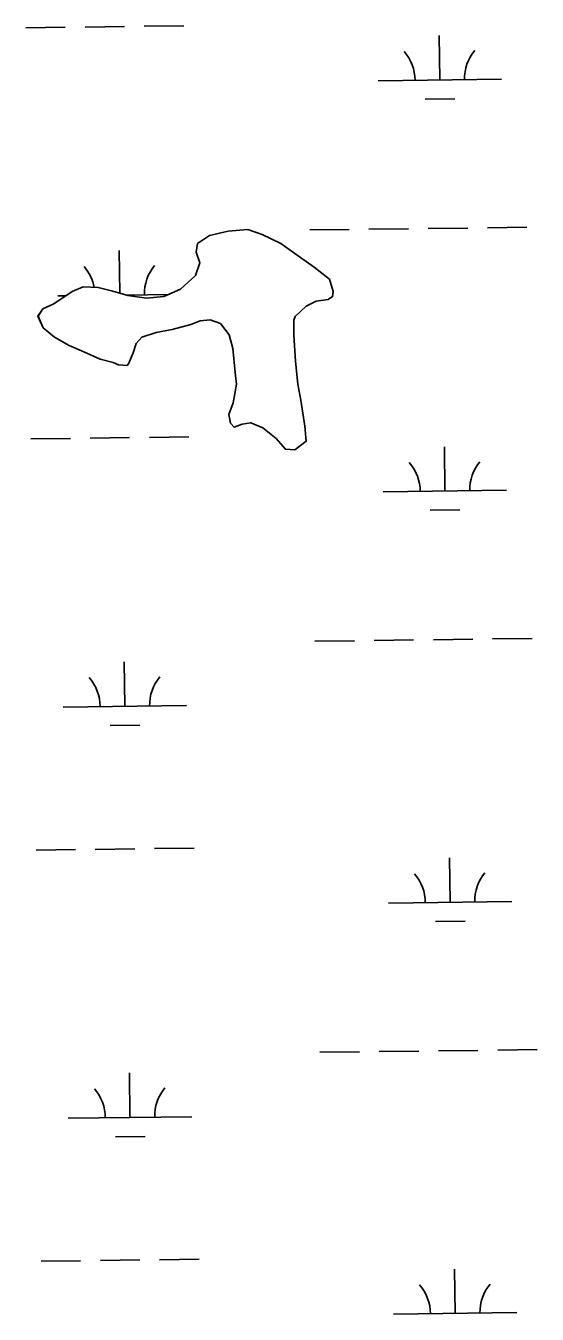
# Model space of a CAD drawing. Extents: x 3715084 to 3753216, y 488173 to 513963.
# Drawn here: x 3720212 to 3720626, y 494985 to 496027 of the extents above; entities that cross this region are included whole.
import ezdxf

# ---------------------------------------------------------------- set-up
doc = ezdxf.new("R2010")
doc.units = 0
doc.layers.add('V-TOPO-SHOR', color=7, linetype='Continuous')
doc.layers.add('V-WETL-SWMP', color=7, linetype='Continuous')

msp = doc.modelspace()

# ---------------------------------------------------------------- linework, layer by layer
at = {"layer": 'V-TOPO-SHOR'}
msp.add_lwpolyline([(3720294.7, 495753.6), (3720298.7, 495762.4), (3720301, 495770), (3720305.7, 495775.3), (3720317.3, 495778.9), (3720330.1, 495781.3), (3720345.3, 495785.5), (3720352.8, 495788.5), (3720361, 495789.1), (3720369.2, 495786.3), (3720376.3, 495777), (3720379.3, 495765.9), (3720381.2, 495746.6), (3720382.4, 495737.3), (3720379.6, 495722.1), (3720376.2, 495712.7), (3720377.4, 495705.7), (3720380.4, 495702.3), (3720386.8, 495704.7), (3720393.8, 495705.9), (3720403.7, 495701.9), (3720414.3, 495693.2), (3720421.9, 495684.5), (3720429.5, 495684), (3720438.8, 495691), (3720437.6, 495703.3), (3720434.5, 495724.3), (3720432.1, 495737.1), (3720430.2, 495755.8), (3720428.8, 495776.8), (3720428.7, 495789), (3720429.9, 495792), (3720438.6, 495800.2), (3720446.7, 495804.4), (3720456.6, 495805.6), (3720460.1, 495808), (3720460.7, 495812.1), (3720457.7, 495822), (3720445.3, 495831.8), (3720429.5, 495842.8), (3720418.3, 495850.9), (3720403.1, 495858.3), (3720391.4, 495862.3), (3720375.6, 495861), (3720360.5, 495857.4), (3720350.6, 495850.9), (3720349.5, 495843.9), (3720352.5, 495835.2), (3720349.1, 495825.2), (3720336.9, 495814), (3720323.5, 495808.1), (3720309.5, 495806.8), (3720294.3, 495809), (3720282, 495812.4), (3720270.3, 495815.3), (3720258.1, 495815.8), (3720249.3, 495812.2), (3720234.2, 495802.2), (3720225.5, 495798), (3720221.5, 495792.1), (3720225.6, 495782.8), (3720235, 495775.3), (3720246.7, 495768.4), (3720258.5, 495763.2), (3720271.9, 495757.5), (3720282.5, 495754.7), (3720286.6, 495752.9), (3720293.6, 495752.4), (3720294.7, 495753.6)], dxfattribs=at)
at = {"layer": 'V-WETL-SWMP'}
for p, q in [((3720211.6, 496025.5), (3720243.6, 496025.9)), ((3720259.6, 496026.1), (3720291.6, 496026.5)), ((3720307.6, 496026.7), (3720339.6, 496027.1)), ((3720547, 495983.3), (3720546.5, 496019.3)), ((3720497, 495982.7), (3720597, 495983.9)), ((3720535.2, 495967.7), (3720559.2, 495968)), ((3720350.6, 495850.9), (3720360.5, 495857.4)), ((3720360.5, 495857.4), (3720375.6, 495861)), ((3720375.6, 495861), (3720391.4, 495862.3)), ((3720391.4, 495862.3), (3720403.1, 495858.3)), ((3720403.1, 495858.3), (3720418.3, 495850.9)), ((3720441.6, 495861.9), (3720473.6, 495862.3)), ((3720489.6, 495862.5), (3720521.6, 495862.9)), ((3720537.6, 495863.1), (3720569.6, 495863.5)), ((3720585.6, 495863.7), (3720617.6, 495864.1)), ((3720287.7, 495810.9), (3720287.2, 495845.2)), ((3720349.5, 495843.9), (3720350.6, 495850.9)), ((3720418.3, 495850.9), (3720429.5, 495842.8)), ((3720349.1, 495825.2), (3720352.5, 495835.2)), ((3720352.5, 495835.2), (3720349.5, 495843.9)), ((3720429.5, 495842.8), (3720445.3, 495831.8)), ((3720336.9, 495814), (3720349.1, 495825.2)), ((3720445.3, 495831.8), (3720457.7, 495822)), ((3720249.3, 495812.2), (3720258.1, 495815.8)), ((3720258.1, 495815.8), (3720270.3, 495815.3)), ((3720270.3, 495815.3), (3720282, 495812.4)), ((3720323.5, 495808.1), (3720336.9, 495814)), ((3720457.7, 495822), (3720460.7, 495812.1)), ((3720234.2, 495802.2), (3720249.3, 495812.2)), ((3720237.7, 495808.6), (3720244, 495808.7)), ((3720282, 495812.4), (3720294.3, 495809)), ((3720293.4, 495809.3), (3720327.1, 495809.7)), ((3720294.3, 495809), (3720309.5, 495806.8)), ((3720309.5, 495806.8), (3720323.5, 495808.1)), ((3720446.7, 495804.4), (3720438.6, 495800.2)), ((3720456.6, 495805.6), (3720446.7, 495804.4)), ((3720460.1, 495808), (3720456.6, 495805.6)), ((3720460.7, 495812.1), (3720460.1, 495808)), ((3720221.4, 495792.1), (3720225.5, 495798)), ((3720225.5, 495798), (3720234.2, 495802.2)), ((3720438.6, 495800.2), (3720429.9, 495792)), ((3720225.6, 495782.8), (3720221.4, 495792.1)), ((3720235, 495775.3), (3720225.6, 495782.8)), ((3720345.3, 495785.5), (3720330.1, 495781.3)), ((3720352.8, 495788.5), (3720345.3, 495785.5)), ((3720361, 495789.1), (3720352.8, 495788.5)), ((3720369.2, 495786.3), (3720361, 495789.1)), ((3720376.3, 495777), (3720369.2, 495786.3)), ((3720429.9, 495792), (3720428.7, 495789)), ((3720428.7, 495789), (3720428.8, 495776.8)), ((3720246.7, 495768.4), (3720235, 495775.3)), ((3720305.7, 495775.3), (3720301, 495770)), ((3720317.3, 495778.9), (3720305.7, 495775.3)), ((3720330.1, 495781.3), (3720317.3, 495778.9)), ((3720379.3, 495765.9), (3720376.3, 495777)), ((3720428.8, 495776.8), (3720430.2, 495755.8)), ((3720258.5, 495763.2), (3720246.7, 495768.4)), ((3720271.9, 495757.5), (3720258.5, 495763.2)), ((3720298.7, 495762.4), (3720294.7, 495753.6)), ((3720301, 495770), (3720298.7, 495762.4)), ((3720381.2, 495746.6), (3720379.3, 495765.9)), ((3720282.5, 495754.7), (3720271.9, 495757.5)), ((3720286.6, 495752.9), (3720282.5, 495754.7)), ((3720293.6, 495752.4), (3720286.6, 495752.9)), ((3720294.7, 495753.6), (3720293.6, 495752.4)), ((3720430.2, 495755.8), (3720432.1, 495737.1)), ((3720382.4, 495737.3), (3720381.2, 495746.6)), ((3720379.6, 495722.1), (3720382.4, 495737.3)), ((3720432.1, 495737.1), (3720434.5, 495724.3)), ((3720376.2, 495712.7), (3720379.6, 495722.1)), ((3720434.5, 495724.3), (3720437.6, 495703.3)), ((3720377.4, 495705.7), (3720376.2, 495712.7)), ((3720380.4, 495702.3), (3720377.4, 495705.7)), ((3720386.8, 495704.7), (3720380.4, 495702.3)), ((3720393.8, 495705.9), (3720386.8, 495704.7)), ((3720403.7, 495701.9), (3720393.8, 495705.9)), ((3720414.3, 495693.2), (3720403.7, 495701.9)), ((3720437.6, 495703.3), (3720438.8, 495691)), ((3720215.7, 495692.9), (3720247.7, 495693.3)), ((3720263.7, 495693.5), (3720295.7, 495693.9)), ((3720311.7, 495694.1), (3720343.7, 495694.5)), ((3720421.9, 495684.5), (3720414.3, 495693.2)), ((3720438.8, 495691), (3720429.5, 495684)), ((3720429.5, 495684), (3720421.9, 495684.5)), ((3720551.1, 495650.6), (3720550.7, 495686.6)), ((3720501.1, 495650), (3720601.1, 495651.3)), ((3720539.3, 495635.1), (3720563.3, 495635.4)), ((3720445.8, 495529.2), (3720477.8, 495529.6)), ((3720493.8, 495529.8), (3720525.8, 495530.2)), ((3720541.8, 495530.4), (3720573.8, 495530.8)), ((3720589.8, 495531), (3720621.8, 495531.4)), ((3720291.8, 495476.6), (3720291.4, 495512.6)), ((3720241.8, 495475.9), (3720341.8, 495477.2)), ((3720280, 495461), (3720304, 495461.3)), ((3720219.9, 495360.2), (3720251.9, 495360.6)), ((3720267.9, 495360.8), (3720299.9, 495361.2)), ((3720315.9, 495361.4), (3720347.9, 495361.8)), ((3720555.3, 495318), (3720554.8, 495354)), ((3720505.3, 495317.4), (3720605.3, 495318.6)), ((3720543.5, 495302.4), (3720567.5, 495302.7)), ((3720593.9, 495198.4), (3720625.9, 495198.8)), ((3720449.9, 495196.6), (3720481.9, 495197)), ((3720497.9, 495197.2), (3720529.9, 495197.6)), ((3720545.9, 495197.8), (3720577.9, 495198.2)), ((3720296, 495143.9), (3720295.5, 495179.9)), ((3720246, 495143.3), (3720346, 495144.5)), ((3720284.2, 495128.3), (3720308.2, 495128.6)), ((3720224, 495027.6), (3720256, 495028)), ((3720272, 495028.2), (3720304, 495028.6)), ((3720320, 495028.8), (3720352, 495029.2)), ((3720559.4, 494985.3), (3720559, 495021.3)), ((3720509.4, 494984.7), (3720609.4, 494986))]:
    msp.add_line(p, q, dxfattribs=at)
for centre, start, end in [((3720491.7, 495983.1), 359.9442, 41.4878), ((3720602.2, 495984.4), 139.9442, 181.4878), ((3720232.4, 495809), 10.4739, 41.4878), ((3720342.9, 495810.4), 139.9442, 181.4878), ((3720495.9, 495650.4), 359.9442, 41.4878), ((3720606.4, 495651.8), 139.9442, 181.4878), ((3720236.6, 495476.4), 359.9442, 41.4878), ((3720347.1, 495477.7), 139.9442, 181.4878), ((3720500, 495317.8), 359.9442, 41.4878), ((3720610.5, 495319.2), 139.9442, 181.4878), ((3720351.2, 495145.1), 139.9442, 181.4878), ((3720240.8, 495143.7), 359.9442, 41.4878), ((3720504.2, 494985.1), 359.9442, 41.4878), ((3720614.7, 494986.5), 139.9442, 181.4878)]:
    msp.add_arc(centre, 35.2, start, end, dxfattribs=at)

doc.saveas('drawing.dxf')
